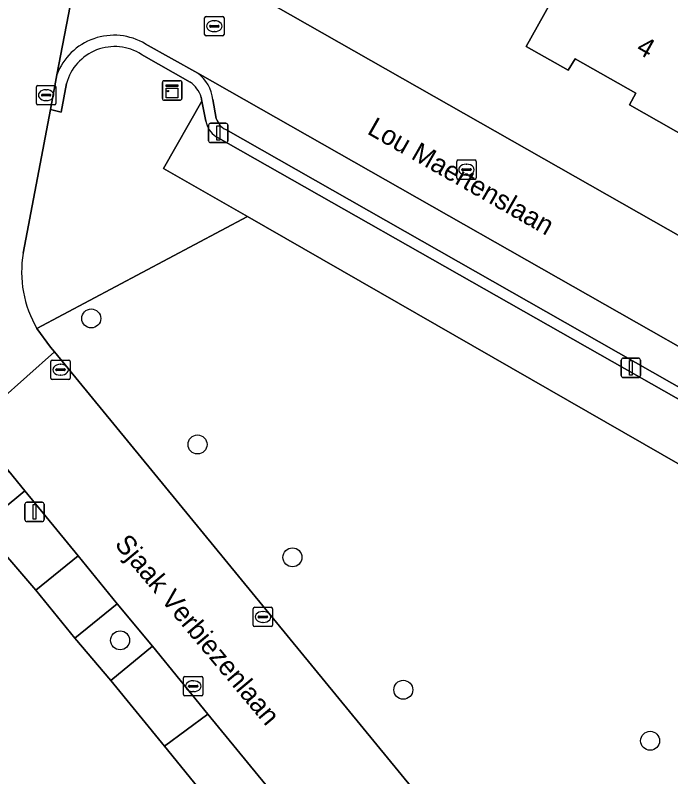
# Model space of a CAD drawing. Extents: x 157320 to 158835, y 386650 to 388491.
# Drawn here: x 158051.25 to 158085.03, y 387310.86 to 387350.13 of the extents above; entities that cross this region are included whole.
import ezdxf

# ---------------------------------------------------------------- set-up
doc = ezdxf.new("R2010")
doc.units = 0
for name, color, linetype in [('IMGEO_Berm_groen', 7, 'Continuous'), ('IMGEO_Boom', 7, 'Continuous'), ('IMGEO_Erf', 7, 'Continuous'), ('IMGEO_Groenvoorziening', 7, 'Continuous'), ('IMGEO_Kast', 7, 'Continuous'), ('IMGEO_Kolk', 7, 'Continuous'), ('IMGEO_Lichtmast', 7, 'Continuous'), ('IMGEO_Openbare_ruimte_label', 7, 'Continuous'), ('IMGEO_Pand', 7, 'Continuous'), ('IMGEO_Pand_nummerreeks', 7, 'Continuous'), ('IMGEO_Parkeervlak_open', 7, 'Continuous'), ('IMGEO_Rijbaan_lokaal_gesloten', 7, 'Continuous'), ('IMGEO_Rijbaan_lokaal_open', 7, 'Continuous'), ('IMGEO_Verkeerseiland_open', 7, 'Continuous'), ('IMGEO_Voetpad_open', 7, 'Continuous')]:
    doc.layers.add(name, color=color, linetype=linetype)

msp = doc.modelspace()

# ---------------------------------------------------------------- linework, layer by layer
at = {"layer": 'IMGEO_Berm_groen'}
for points in [[(158063.222, 387339.746), (158052.367, 387333.974), (158053.072, 387333.013), (158053.267, 387332.775), (158078.668, 387301.8)], [(158086.494, 387300.69), (158104.71, 387310.429), (158104.438, 387310.939), (158101.727, 387316.395), (158099.465, 387318.946), (158097.259, 387320.212), (158063.222, 387339.746)]]:
    msp.add_lwpolyline(points, dxfattribs=at)
at = {"layer": 'IMGEO_Boom'}
for centre in [(158055.166, 387334.497), (158060.642, 387327.996), (158065.535, 387322.175), (158056.653, 387317.894), (158071.248, 387315.345), (158083.969, 387312.715)]:
    msp.add_circle(centre, 0.489, dxfattribs=at)
at = {"layer": 'IMGEO_Erf'}
for points in [[(158070.149, 387381.518), (158062.384, 387385.787), (158061.452, 387381.472), (158056.087, 387356.64), (158055.754, 387355.68), (158101.977, 387329.366)], [(158083.999, 387281.899), (158080.373, 387286.358), (158071.996, 387296.403), (158068.048, 387301.229), (158058.942, 387312.444), (158056.17, 387315.831), (158054.319, 387318.006), (158052.305, 387320.486), (158049.484, 387323.747)]]:
    msp.add_lwpolyline(points, dxfattribs=at)
msp.add_lwpolyline([(158080.786, 387362.225), (158087.909, 387358.163), (158085.802, 387354.456), (158091.353, 387351.3), (158089.276, 387347.643), (158088.605, 387346.462), (158089.171, 387346.142), (158088.152, 387344.356), (158087.593, 387344.654), (158086.804, 387343.297), (158082.898, 387345.51), (158083.24, 387346.122), (158080.108, 387347.883), (158079.754, 387347.303), (158077.574, 387348.521), (158078.803, 387350.701), (158075.34, 387352.66), (158077.814, 387357.006)], close=True, dxfattribs=at)
at = {"layer": 'IMGEO_Groenvoorziening'}
for points in [[(158060.27, 387346.685), (158057.757, 387348.112)], [(158053.889, 387346.614), (158053.62, 387345.14), (158053.073, 387345.276), (158051.658, 387337.867)], [(158052.367, 387333.974), (158063.222, 387339.746), (158058.885, 387342.235), (158060.871, 387345.695), (158060.828, 387345.913)], [(158061.07, 387344.677), (158060.871, 387345.695), (158058.885, 387342.235), (158063.222, 387339.746), (158097.259, 387320.212), (158099.568, 387324.236), (158099.037, 387324.588)], [(158095.839, 387324.424), (158061.593, 387343.879)]]:
    msp.add_lwpolyline(points, dxfattribs=at)
for points in [[(158049.484, 387323.747), (158052.305, 387320.486), (158054.492, 387322.256), (158051.738, 387325.606)], [(158054.319, 387318.006), (158056.17, 387315.831), (158058.318, 387317.587), (158056.501, 387319.782)], [(158070.293, 387302.96), (158061.176, 387314.091), (158058.942, 387312.444), (158068.048, 387301.229)]]:
    msp.add_lwpolyline(points, close=True, dxfattribs=at)
for centre, radius, start, end in [((158056.371, 387345.947), 2.57, 57.3774, 164.9634), ((158059.436, 387345.494), 1.454, 16.7397, 54.979), ((158062.27, 387344.893), 1.219, 190.2038, 236.277), ((158057.356, 387336.894), 5.781, 170.3063, 210.3371)]:
    msp.add_arc(centre, radius, start, end, dxfattribs=at)
at = {"layer": 'IMGEO_Kast'}
for p, q in [((158058.835, 387345.831), (158058.835, 387346.672)), ((158058.835, 387346.672), (158058.835, 387345.831)), ((158058.91, 387346.756), (158059.751, 387346.756)), ((158059.751, 387346.756), (158058.91, 387346.756)), ((158059.835, 387346.681), (158059.835, 387345.84)), ((158059.835, 387345.84), (158059.835, 387346.681)), ((158059.76, 387345.756), (158058.919, 387345.756)), ((158058.919, 387345.756), (158059.76, 387345.756))]:
    msp.add_line(p, q, dxfattribs=at)
for points in [[(158059.03, 387346.546), (158059.63, 387346.546), (158059.63, 387346.461), (158059.03, 387346.461), (158059.03, 387346.546)], [(158059.03, 387346.371), (158059.63, 387346.371), (158059.63, 387345.882), (158059.03, 387345.882), (158059.03, 387346.371)]]:
    msp.add_lwpolyline(points, dxfattribs=at)
msp.add_circle((158059.114, 387346.22), 0.0377, dxfattribs=at)
for centre, start, end in [((158058.913, 387346.678), 92.4484, 184.2845), ((158058.913, 387346.678), 92.4484, 184.2845), ((158059.757, 387346.678), 2.4484, 94.2845), ((158059.757, 387346.678), 2.4484, 94.2845), ((158058.913, 387345.834), 182.4484, 274.2845), ((158058.913, 387345.834), 182.4484, 274.2845), ((158059.757, 387345.834), 272.4484, 4.2845), ((158059.757, 387345.834), 272.4484, 4.2845)]:
    msp.add_arc(centre, 0.0779, start, end, dxfattribs=at)
at = {"layer": 'IMGEO_Kolk'}
for p, q in [((158061.007, 387349.142), (158061.007, 387349.994)), ((158061.082, 387350.068), (158061.934, 387350.068)), ((158061.495, 387349.848), (158061.52, 387349.848)), ((158062.008, 387349.994), (158062.008, 387349.142)), ((158061.266, 387349.562), (158061.266, 387349.574)), ((158061.704, 387349.525), (158061.306, 387349.525)), ((158061.309, 387349.611), (158061.707, 387349.611)), ((158061.75, 387349.574), (158061.75, 387349.562)), ((158061.934, 387349.068), (158061.082, 387349.068)), ((158061.518, 387349.288), (158061.493, 387349.288)), ((158052.339, 387345.586), (158052.339, 387346.438)), ((158052.414, 387346.512), (158053.266, 387346.512)), ((158052.827, 387346.292), (158052.852, 387346.292)), ((158053.34, 387346.438), (158053.34, 387345.586)), ((158052.598, 387346.006), (158052.598, 387346.018)), ((158053.036, 387345.969), (158052.638, 387345.969)), ((158052.641, 387346.055), (158053.039, 387346.055)), ((158053.082, 387346.018), (158053.082, 387346.006)), ((158053.266, 387345.512), (158052.414, 387345.512)), ((158052.85, 387345.732), (158052.825, 387345.732)), ((158074.002, 387341.744), (158074.002, 387342.596)), ((158074.077, 387342.67), (158074.929, 387342.67)), ((158074.49, 387342.45), (158074.515, 387342.45)), ((158075.003, 387342.596), (158075.003, 387341.744)), ((158074.261, 387342.164), (158074.261, 387342.176)), ((158074.699, 387342.127), (158074.301, 387342.127)), ((158074.304, 387342.213), (158074.702, 387342.213)), ((158074.745, 387342.176), (158074.745, 387342.164)), ((158074.929, 387341.67), (158074.077, 387341.67)), ((158074.513, 387341.89), (158074.488, 387341.89)), ((158053.083, 387331.424), (158053.083, 387332.276)), ((158053.158, 387332.35), (158054.01, 387332.35)), ((158053.571, 387332.13), (158053.596, 387332.13)), ((158054.084, 387332.276), (158054.084, 387331.424)), ((158053.342, 387331.844), (158053.342, 387331.856)), ((158053.78, 387331.807), (158053.382, 387331.807)), ((158053.385, 387331.893), (158053.783, 387331.893)), ((158053.826, 387331.856), (158053.826, 387331.844)), ((158054.01, 387331.35), (158053.158, 387331.35)), ((158053.594, 387331.57), (158053.569, 387331.57)), ((158063.588, 387319.601), (158064.44, 387319.601)), ((158063.513, 387318.675), (158063.513, 387319.527)), ((158063.815, 387319.144), (158064.213, 387319.144)), ((158064.001, 387319.381), (158064.026, 387319.381)), ((158064.514, 387319.527), (158064.514, 387318.675)), ((158063.772, 387319.095), (158063.772, 387319.107)), ((158064.21, 387319.058), (158063.812, 387319.058)), ((158064.024, 387318.821), (158063.999, 387318.821)), ((158064.256, 387319.107), (158064.256, 387319.095)), ((158064.44, 387318.601), (158063.588, 387318.601)), ((158059.997, 387316.028), (158060.849, 387316.028)), ((158059.922, 387315.102), (158059.922, 387315.954)), ((158060.41, 387315.808), (158060.435, 387315.808)), ((158060.923, 387315.954), (158060.923, 387315.102)), ((158060.181, 387315.522), (158060.181, 387315.534)), ((158060.619, 387315.485), (158060.221, 387315.485)), ((158060.224, 387315.571), (158060.622, 387315.571)), ((158060.433, 387315.248), (158060.408, 387315.248)), ((158060.665, 387315.534), (158060.665, 387315.522)), ((158060.849, 387315.028), (158059.997, 387315.028))]:
    msp.add_line(p, q, dxfattribs=at)
for points in [[(158061.007, 387349.142), (158061.007, 387349.994)], [(158061.082, 387350.068), (158061.934, 387350.068)], [(158062.008, 387349.994), (158062.008, 387349.142)], [(158061.934, 387349.068), (158061.082, 387349.068)], [(158052.339, 387345.586), (158052.339, 387346.438)], [(158052.414, 387346.512), (158053.266, 387346.512)], [(158053.34, 387346.438), (158053.34, 387345.586)], [(158053.266, 387345.512), (158052.414, 387345.512)], [(158074.002, 387341.744), (158074.002, 387342.596)], [(158074.077, 387342.67), (158074.929, 387342.67)], [(158075.003, 387342.596), (158075.003, 387341.744)], [(158074.929, 387341.67), (158074.077, 387341.67)], [(158053.083, 387331.424), (158053.083, 387332.276)], [(158053.158, 387332.35), (158054.01, 387332.35)], [(158054.084, 387332.276), (158054.084, 387331.424)], [(158054.01, 387331.35), (158053.158, 387331.35)], [(158063.588, 387319.601), (158064.44, 387319.601)], [(158063.513, 387318.675), (158063.513, 387319.527)], [(158064.514, 387319.527), (158064.514, 387318.675)], [(158064.44, 387318.601), (158063.588, 387318.601)], [(158059.997, 387316.028), (158060.849, 387316.028)], [(158059.922, 387315.102), (158059.922, 387315.954)], [(158060.923, 387315.954), (158060.923, 387315.102)], [(158060.849, 387315.028), (158059.997, 387315.028)]]:
    msp.add_lwpolyline(points, dxfattribs=at)
for centre, radius, start, end in [((158061.084, 387349.992), 0.0765, 91.552, 178.448), ((158061.084, 387349.992), 0.0765, 91.552, 178.448), ((158061.932, 387349.992), 0.0765, 1.552, 88.448), ((158061.932, 387349.992), 0.0765, 1.552, 88.448), ((158061.306, 387349.571), 0.0403, 85.8775, 175.7526), ((158061.303, 387349.561), 0.0366, 178.938, 274.7102), ((158061.707, 387349.568), 0.043, 264.8664, 352.4533), ((158061.711, 387349.573), 0.0386, 1.7309, 96.639), ((158061.084, 387349.144), 0.0765, 181.552, 268.448), ((158061.084, 387349.144), 0.0765, 181.552, 268.448), ((158061.932, 387349.144), 0.0765, 271.552, 358.448), ((158061.932, 387349.144), 0.0765, 271.552, 358.448), ((158052.416, 387346.436), 0.0765, 91.552, 178.448), ((158052.416, 387346.436), 0.0765, 91.552, 178.448), ((158053.264, 387346.436), 0.0765, 1.552, 88.448), ((158053.264, 387346.436), 0.0765, 1.552, 88.448), ((158052.638, 387346.015), 0.0403, 85.8775, 175.7526), ((158052.635, 387346.005), 0.0366, 178.938, 274.7102), ((158053.039, 387346.012), 0.043, 264.8664, 352.4533), ((158053.043, 387346.017), 0.0386, 1.7309, 96.639), ((158052.416, 387345.588), 0.0765, 181.552, 268.448), ((158052.416, 387345.588), 0.0765, 181.552, 268.448), ((158053.264, 387345.588), 0.0765, 271.552, 358.448), ((158053.264, 387345.588), 0.0765, 271.552, 358.448), ((158074.079, 387342.594), 0.0765, 91.552, 178.448), ((158074.079, 387342.594), 0.0765, 91.552, 178.448), ((158074.927, 387342.594), 0.0765, 1.552, 88.448), ((158074.927, 387342.594), 0.0765, 1.552, 88.448), ((158074.301, 387342.173), 0.0403, 85.8775, 175.7526), ((158074.298, 387342.163), 0.0366, 178.938, 274.7102), ((158074.702, 387342.17), 0.043, 264.8664, 352.4533), ((158074.706, 387342.175), 0.0386, 1.7309, 96.639), ((158074.079, 387341.746), 0.0765, 181.552, 268.448), ((158074.079, 387341.746), 0.0765, 181.552, 268.448), ((158074.927, 387341.746), 0.0765, 271.552, 358.448), ((158074.927, 387341.746), 0.0765, 271.552, 358.448), ((158053.16, 387332.274), 0.0765, 91.552, 178.448), ((158053.16, 387332.274), 0.0765, 91.552, 178.448), ((158054.008, 387332.274), 0.0765, 1.552, 88.448), ((158054.008, 387332.274), 0.0765, 1.552, 88.448), ((158053.382, 387331.853), 0.0403, 85.8775, 175.7526), ((158053.379, 387331.843), 0.0366, 178.938, 274.7102), ((158053.783, 387331.85), 0.043, 264.8664, 352.4533), ((158053.787, 387331.855), 0.0386, 1.7309, 96.639), ((158053.16, 387331.426), 0.0765, 181.552, 268.448), ((158053.16, 387331.426), 0.0765, 181.552, 268.448), ((158054.008, 387331.426), 0.0765, 271.552, 358.448), ((158054.008, 387331.426), 0.0765, 271.552, 358.448), ((158063.59, 387319.525), 0.0765, 91.552, 178.448), ((158063.59, 387319.525), 0.0765, 91.552, 178.448), ((158064.438, 387319.525), 0.0765, 1.552, 88.448), ((158064.438, 387319.525), 0.0765, 1.552, 88.448), ((158063.812, 387319.104), 0.0403, 85.8775, 175.7526), ((158064.217, 387319.106), 0.0386, 1.7309, 96.639), ((158063.809, 387319.094), 0.0366, 178.938, 274.7102), ((158064.213, 387319.101), 0.043, 264.8664, 352.4533), ((158063.59, 387318.677), 0.0765, 181.552, 268.448), ((158063.59, 387318.677), 0.0765, 181.552, 268.448), ((158064.438, 387318.677), 0.0765, 271.552, 358.448), ((158064.438, 387318.677), 0.0765, 271.552, 358.448), ((158059.999, 387315.952), 0.0765, 91.552, 178.448), ((158059.999, 387315.952), 0.0765, 91.552, 178.448), ((158060.847, 387315.952), 0.0765, 1.552, 88.448), ((158060.847, 387315.952), 0.0765, 1.552, 88.448), ((158060.221, 387315.531), 0.0403, 85.8775, 175.7526), ((158060.218, 387315.521), 0.0366, 178.938, 274.7102), ((158060.622, 387315.528), 0.043, 264.8664, 352.4533), ((158060.626, 387315.533), 0.0386, 1.7309, 96.639), ((158059.999, 387315.104), 0.0765, 181.552, 268.448), ((158059.999, 387315.104), 0.0765, 181.552, 268.448), ((158060.847, 387315.104), 0.0765, 271.552, 358.448), ((158060.847, 387315.104), 0.0765, 271.552, 358.448)]:
    msp.add_arc(centre, radius, start, end, dxfattribs=at)
for centre, major_axis, ratio, start_param, end_param in [((158061.494, 387349.568), (-0.387, 0.002), 0.722429, 4.712389, 7.853982), ((158061.519, 387349.568), (-0.39, 0.002), 0.717154, 1.570796, 4.712389), ((158052.826, 387346.012), (-0.387, 0.002), 0.722429, 4.712389, 7.853982), ((158052.851, 387346.012), (-0.39, 0.002), 0.717154, 1.570796, 4.712389), ((158074.489, 387342.17), (-0.387, 0.002), 0.722429, 4.712389, 7.853982), ((158074.514, 387342.17), (-0.39, 0.002), 0.717154, 1.570796, 4.712389), ((158053.57, 387331.85), (-0.387, 0.002), 0.722429, 4.712389, 7.853982), ((158053.595, 387331.85), (-0.39, 0.002), 0.717154, 1.570796, 4.712389), ((158064, 387319.101), (-0.387, 0.002), 0.722429, 4.712389, 7.853982), ((158064.025, 387319.101), (-0.39, 0.002), 0.717154, 1.570796, 4.712389), ((158060.409, 387315.528), (-0.387, 0.002), 0.722429, 4.712389, 7.853982), ((158060.434, 387315.528), (-0.39, 0.002), 0.717154, 1.570796, 4.712389)]:
    msp.add_ellipse(centre, major_axis=major_axis, ratio=ratio, start_param=start_param, end_param=end_param, dxfattribs=at)
at = {"layer": 'IMGEO_Lichtmast'}
for p, q in [((158061.214, 387343.663), (158061.214, 387344.463)), ((158061.214, 387344.463), (158061.214, 387343.663)), ((158061.314, 387344.563), (158062.104, 387344.563)), ((158062.104, 387344.563), (158061.314, 387344.563)), ((158062.204, 387344.463), (158062.204, 387343.663)), ((158062.204, 387343.663), (158062.204, 387344.463)), ((158062.104, 387343.563), (158061.314, 387343.563)), ((158061.314, 387343.563), (158062.104, 387343.563)), ((158082.479, 387331.548), (158082.479, 387332.348)), ((158082.479, 387332.348), (158082.479, 387331.548)), ((158082.579, 387332.448), (158083.369, 387332.448)), ((158083.369, 387332.448), (158082.579, 387332.448)), ((158083.469, 387332.348), (158083.469, 387331.548)), ((158083.469, 387331.548), (158083.469, 387332.348)), ((158083.369, 387331.448), (158082.579, 387331.448)), ((158082.579, 387331.448), (158083.369, 387331.448)), ((158051.746, 387324.119), (158051.746, 387324.919)), ((158051.746, 387324.919), (158051.746, 387324.119)), ((158051.846, 387325.019), (158052.636, 387325.019)), ((158052.636, 387325.019), (158051.846, 387325.019)), ((158052.736, 387324.919), (158052.736, 387324.119)), ((158052.736, 387324.119), (158052.736, 387324.919)), ((158052.636, 387324.019), (158051.846, 387324.019)), ((158051.846, 387324.019), (158052.636, 387324.019))]:
    msp.add_line(p, q, dxfattribs=at)
for points in [[(158061.634, 387344.438), (158061.784, 387344.438), (158061.784, 387343.688), (158061.634, 387343.688), (158061.634, 387344.438)], [(158082.899, 387332.323), (158083.049, 387332.323), (158083.049, 387331.573), (158082.899, 387331.573), (158082.899, 387332.323)], [(158052.166, 387324.894), (158052.316, 387324.894), (158052.316, 387324.144), (158052.166, 387324.144), (158052.166, 387324.894)]]:
    msp.add_lwpolyline(points, dxfattribs=at)
for centre, start, end in [((158061.314, 387344.463), 90, 180), ((158061.314, 387344.463), 90, 180), ((158062.104, 387344.463), 0, 90), ((158062.104, 387344.463), 360, 90), ((158061.314, 387343.663), 180, 270), ((158061.314, 387343.663), 180, 270), ((158062.104, 387343.663), 270, 0), ((158062.104, 387343.663), 270, 0), ((158082.579, 387332.348), 90, 180), ((158082.579, 387332.348), 90, 180), ((158083.369, 387332.348), 0, 90), ((158083.369, 387332.348), 360, 90), ((158082.579, 387331.548), 180, 270), ((158082.579, 387331.548), 180, 270), ((158083.369, 387331.548), 270, 0), ((158083.369, 387331.548), 270, 0), ((158051.846, 387324.919), 90, 180), ((158051.846, 387324.919), 90, 180), ((158052.636, 387324.919), 0, 90), ((158052.636, 387324.919), 360, 90), ((158051.846, 387324.119), 180, 270), ((158051.846, 387324.119), 180, 270), ((158052.636, 387324.119), 270, 0), ((158052.636, 387324.119), 270, 0)]:
    msp.add_arc(centre, 0.1, start, end, dxfattribs=at)
at = {"layer": 'IMGEO_Pand'}
msp.add_lwpolyline([(158089.276, 387347.643), (158091.353, 387351.3), (158085.802, 387354.456), (158087.909, 387358.163), (158080.786, 387362.225), (158077.814, 387357.006), (158075.34, 387352.66), (158078.803, 387350.701), (158077.574, 387348.521), (158079.754, 387347.303), (158080.108, 387347.883), (158083.24, 387346.122), (158082.898, 387345.51), (158086.804, 387343.297), (158087.593, 387344.654), (158088.152, 387344.356), (158089.171, 387346.142), (158088.605, 387346.462)], close=True, dxfattribs=at)
at = {"layer": 'IMGEO_Parkeervlak_open'}
for points in [[(158099.355, 387325.14), (158060.657, 387347.142)], [(158061.436, 387345.785), (158061.608, 387344.809)], [(158062.098, 387344.236), (158096.09, 387324.905)]]:
    msp.add_lwpolyline(points, dxfattribs=at)
for centre, radius, start, end in [((158059.429, 387345.535), 2.022, 7.0988, 52.618), ((158062.493, 387345.07), 0.923, 196.4326, 244.6381)]:
    msp.add_arc(centre, radius, start, end, dxfattribs=at)
at = {"layer": 'IMGEO_Rijbaan_lokaal_gesloten'}
for points in [[(158051.658, 387337.867), (158053.073, 387345.276), (158053.388, 387347.062), (158055.272, 387356.77), (158056.457, 387363.487), (158057.775, 387370.496), (158052.168, 387371.55), (158051.747, 387369.402), (158048.893, 387354.189), (158047.769, 387348.156), (158047.203, 387345.156)], [(158048.972, 387328.966), (158053.267, 387332.775), (158053.072, 387333.013), (158052.367, 387333.974)], [(158090.944, 387286.777), (158089.403, 387288.641), (158078.668, 387301.8), (158053.267, 387332.775), (158048.972, 387328.966), (158050.92, 387326.612), (158051.738, 387325.606), (158054.492, 387322.256), (158056.501, 387319.782), (158058.318, 387317.587), (158061.176, 387314.091), (158070.293, 387302.96), (158074.186, 387298.198), (158082.418, 387288.153), (158086.121, 387283.63), (158086.881, 387282.697)]]:
    msp.add_lwpolyline(points, dxfattribs=at)
msp.add_arc((158057.356, 387336.894), 5.781, 170.3063, 210.3371, dxfattribs=at)
at = {"layer": 'IMGEO_Rijbaan_lokaal_open'}
for points in [[(158101.977, 387329.366), (158055.754, 387355.68), (158056.087, 387356.64), (158055.272, 387356.77), (158053.388, 387347.062)], [(158057.952, 387348.658), (158060.657, 387347.142), (158099.355, 387325.14), (158101.045, 387323.957)]]:
    msp.add_lwpolyline(points, dxfattribs=at)
msp.add_arc((158056.34, 387345.945), 3.156, 59.28, 159.2687, dxfattribs=at)
at = {"layer": 'IMGEO_Verkeerseiland_open'}
for points in [[(158060.657, 387347.142), (158057.952, 387348.658)], [(158057.757, 387348.112), (158060.27, 387346.685)], [(158053.388, 387347.062), (158053.073, 387345.276), (158053.62, 387345.14), (158053.889, 387346.614)], [(158060.828, 387345.913), (158060.871, 387345.695), (158061.07, 387344.677)], [(158061.608, 387344.809), (158061.436, 387345.785)], [(158061.593, 387343.879), (158095.839, 387324.424)], [(158096.09, 387324.905), (158062.098, 387344.236)]]:
    msp.add_lwpolyline(points, dxfattribs=at)
for centre, radius, start, end in [((158056.34, 387345.945), 3.156, 59.28, 159.2687), ((158056.371, 387345.947), 2.57, 57.3774, 164.9634), ((158059.429, 387345.535), 2.022, 7.0988, 52.618), ((158059.436, 387345.494), 1.454, 16.7397, 54.979), ((158062.27, 387344.893), 1.219, 190.2038, 236.277), ((158062.493, 387345.07), 0.923, 196.4326, 244.6381)]:
    msp.add_arc(centre, radius, start, end, dxfattribs=at)
at = {"layer": 'IMGEO_Voetpad_open'}
for points in [[(158049.484, 387323.747), (158051.738, 387325.606), (158050.92, 387326.612), (158048.737, 387324.774)], [(158054.319, 387318.006), (158056.501, 387319.782), (158054.492, 387322.256), (158052.305, 387320.486)], [(158056.17, 387315.831), (158058.942, 387312.444), (158061.176, 387314.091), (158058.318, 387317.587)]]:
    msp.add_lwpolyline(points, close=True, dxfattribs=at)

# ---------------------------------------------------------------- texts
at = {"layer": 'IMGEO_Openbare_ruimte_label'}
for s, rotation, p in [('Lou Maertenslaan', 330.3333, (158069.335, 387344.049)), ('Sjaak Verbiezenlaan', 309.8863, (158056.332, 387322.835))]:
    msp.add_text(s, height=1, rotation=rotation, dxfattribs=at).set_placement(p)
at = {"layer": 'IMGEO_Pand_nummerreeks'}
msp.add_text('4', height=1, rotation=330.491, dxfattribs=at).set_placement((158083.19, 387348.238))

doc.saveas('drawing.dxf')
